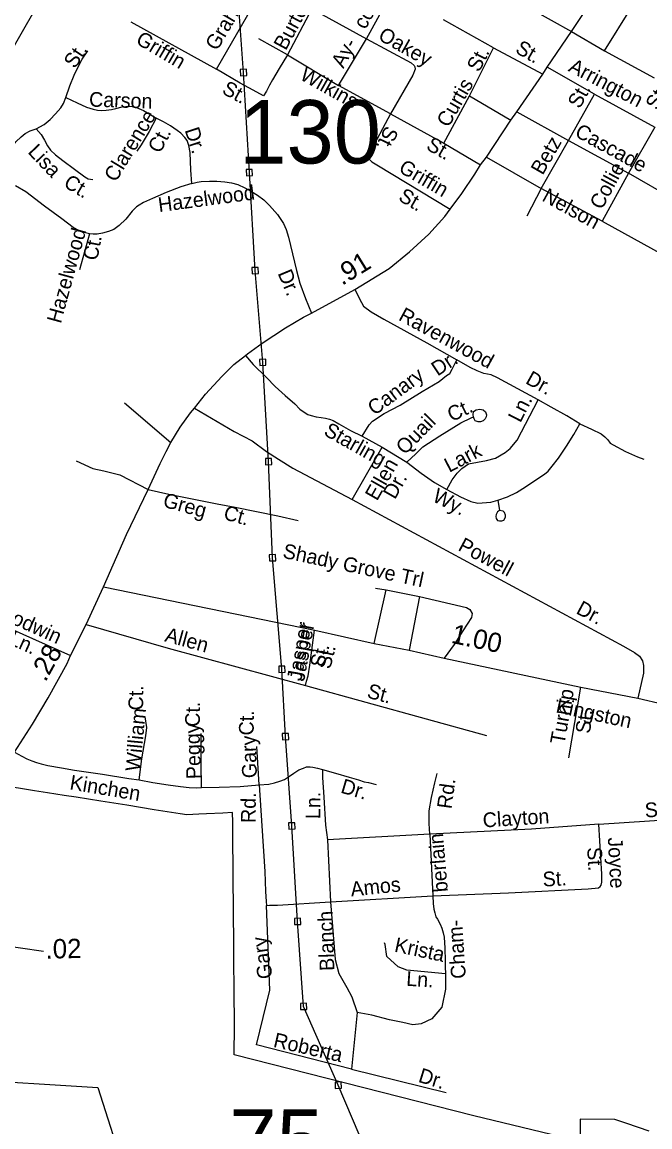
# Model space of a CAD drawing. Extents: x 2220236 to 2384410, y 720751 to 894131.
# Drawn here: x 2347089 to 2351147, y 787885 to 795027 of the extents above; entities that cross this region are included whole.
import ezdxf

# ---------------------------------------------------------------- set-up
doc = ezdxf.new("R2010")
doc.units = 0
doc.layers.add('Default', color=7, linetype='Continuous')

msp = doc.modelspace()

# ---------------------------------------------------------------- linework, layer by layer
at = {"layer": 'Default'}
for p, q in [((2348345, 794722.3), (2348672.5, 795290.8)), ((2349314.7, 794918.7), (2349482.9, 795228.7)), ((2348962.2, 795113.6), (2348803.6, 794815.9)), ((2348962.2, 795113.6), (2349314.7, 794918.7)), ((2350852.4, 794841.8), (2351026.8, 795122.5)), ((2347791.6, 795029.6), (2348345, 794722.3)), ((2350135.4, 794860.1), (2349813.2, 795040.9)), ((2350638.9, 794967), (2350852.4, 794841.8)), ((2348803.6, 794815.9), (2348619, 794918.3)), ((2349134, 794618), (2349314.7, 794918.7)), ((2348803.6, 794815.9), (2349134, 794618)), ((2349980.6, 794551), (2350135.4, 794860.1)), ((2350135.4, 794860.1), (2350455.1, 794690.5)), ((2350852.4, 794841.8), (2351174.6, 794667.3)), ((2350788, 794561.1), (2350483.5, 794735.6)), ((2349470.1, 794433.4), (2349134, 794618)), ((2349813.8, 794243.8), (2349980.6, 794551)), ((2349980.6, 794551), (2350248.4, 794394.2)), ((2350620.2, 794262.7), (2350788, 794561.1)), ((2350788, 794561.1), (2351179.6, 794348.7)), ((2350285.7, 794446.7), (2350620.2, 794262.7)), ((2349470.1, 794433.4), (2349813.8, 794243.8)), ((2351179.6, 794348.7), (2351008.7, 794049.5)), ((2349813.8, 794243.8), (2350052.6, 794104.7)), ((2350444.9, 793952.4), (2350620.2, 794262.7)), ((2350620.2, 794262.7), (2351008.7, 794049.5)), ((2350089.9, 794154.7), (2350444.9, 793952.4)), ((2351008.7, 794049.5), (2350839.1, 793740)), ((2351402, 793824), (2351008.7, 794049.5)), ((2350444.9, 793952.4), (2350350.2, 793772.8)), ((2350839.1, 793740), (2350444.9, 793952.4)), ((2350839.1, 793740), (2351233.3, 793522.5)), ((2347749.6, 792566.6), (2348050.2, 792308.6)), ((2349286.2, 792350.3), (2349416, 792279.7)), ((2349222.3, 791940.5), (2349416, 792279.7)), ((2349416, 792279.7), (2349574.7, 792181.4)), ((2350164.4, 791935.8), (2350174.4, 791869.2)), ((2349373.5, 791366.6), (2349441.5, 791356.5)), ((2349363.5, 791009.3), (2349441.5, 791356.5)), ((2349441.5, 791356.5), (2349658, 791313.4)), ((2349658, 791313.4), (2349590.8, 790966.2)), ((2346892.9, 791158.9), (2347400.6, 790933.2)), ((2348919.7, 790738.8), (2350090.6, 790415.7)), ((2350622.1, 790270.1), (2350699.7, 790728.7)), ((2350817.4, 789842.5), (2351395, 789879.5)), ((2349723.3, 789777.2), (2349062.2, 789740.2)), ((2349062.2, 789740.2), (2349081.1, 789340.5)), ((2349723.3, 789777.2), (2349743.4, 789378.8)), ((2349081.1, 789340.5), (2349743.4, 789378.8)), ((2346291.3, 789154.2), (2347226.6, 789021.6))]:
    msp.add_line(p, q, dxfattribs=at)
for points in [[(2347040.5, 794876.4), (2347217.8, 795189.8), (2347426.9, 795825.1), (2347811.1, 796497.7), (2347921.3, 796850.2), (2347925.7, 797258.1), (2347841.6, 797558.7), (2347542.2, 798180.9), (2347499.3, 798319.6), (2347389.1, 798559.3), (2347304, 798895.5), (2347242.5, 799319.2), (2347244.5, 799795.9), (2347292, 799992.7), (2347326.6, 800605.5), (2347310.4, 801247.3), (2347229.1, 801738.4), (2347190.2, 802242)], [(2349360.6, 787617.7), (2349132.2, 788154.8), (2348908.1, 788664.1), (2348869.5, 789213.3), (2348832.1, 789830.7), (2348791.1, 790408), (2348767.9, 790843.5), (2348707.3, 791564.5), (2348681.9, 792186.1), (2348644.1, 792827.5), (2348595.1, 793420.7), (2348557.5, 794054), (2348519.6, 794701.4), (2348483.4, 795216.7), (2348445.1, 795757.9), (2348415.6, 796367.4), (2348363.4, 797058.6), (2348322, 797681.9), (2348023.9, 798200.2), (2347737.8, 798710.5), (2347371.9, 799369.8), (2346969.9, 800062.7)], [(2347671.1, 796599.6), (2347984.9, 796505.8), (2348111.7, 796448.9), (2348149.6, 796427), (2348345.8, 796275.3), (2348444.4, 796206.2), (2348873.8, 795965.8), (2349982.5, 795334.3), (2350638.9, 794967)], [(2350638.9, 794967), (2350815.7, 795232.5)], [(2347613.8, 791376.7), (2347763.7, 791715.1), (2347904.3, 792005.1), (2347981.6, 792172.7), (2348020.6, 792252.1), (2348050.2, 792308.6), (2348110.7, 792408.2), (2348176.6, 792501), (2348202.2, 792532), (2348274.8, 792622.2), (2348379.7, 792736.6), (2348457.7, 792814.6), (2348532.2, 792872), (2348545.5, 792882.2), (2348640, 792951.7), (2348791.6, 793050.3), (2348907.9, 793118.6), (2348959.7, 793146.4), (2349239.5, 793298.7), (2349460.5, 793435), (2349593.2, 793542.5), (2349717.8, 793656), (2349820.1, 793769.7), (2349855.5, 793817.7), (2349930, 793920.1), (2350014.1, 794043.4), (2350052.6, 794104.7), (2350089.9, 794154.7), (2350248.4, 794394.2), (2350285.7, 794446.7), (2350455.1, 794690.5), (2350483.5, 794735.6), (2350638.9, 794967)], [(2349314.7, 794918.7), (2349603.4, 794764.1), (2349623.6, 794746.4), (2349628, 794737.2), (2349628.7, 794723.6), (2349613.6, 794684.4), (2349470.1, 794433.4)], [(2347371.5, 794539.6), (2347396.1, 794616.1), (2347425.2, 794684.4), (2347450.4, 794737.5), (2347477, 794786.8), (2347513.6, 794842.4)], [(2348803.6, 794815.9), (2348749.3, 794726.1), (2348707.6, 794654.1), (2348688.7, 794619.9), (2348668.4, 794580.7), (2348648.2, 794550.4), (2348582.5, 794587.1), (2348499.1, 794632.6), (2348345, 794722.3)], [(2348500.5, 794680.6), (2348540.4, 794682.2), (2348538.8, 794722.1), (2348498.9, 794720.5), (2348500.5, 794680.6)], [(2347178.8, 794338), (2347231.2, 794365.2), (2347269.1, 794396.8), (2347304.5, 794433.4), (2347338.6, 794472.6), (2347356.3, 794501.7), (2347371.5, 794539.6)], [(2347371.5, 794539.6), (2347444.7, 794504.2), (2347505.4, 794477.7), (2347548.4, 794463.8), (2347576.2, 794457.5), (2347600.2, 794456.2), (2347633, 794458.7), (2347667.1, 794461.3), (2347694.9, 794467.6), (2347735.4, 794479), (2347759.4, 794481.5), (2347782.1, 794482.8), (2347801.1, 794481.5), (2347821.3, 794477.7), (2347844, 794468.8), (2347874.3, 794454.9), (2347914.8, 794430.9), (2347955.2, 794406.9)], [(2347955.2, 794406.9), (2347909.7, 794319.7), (2347857.9, 794233.7), (2347830.1, 794192)], [(2348186.4, 793983.4), (2348180.1, 794069.3), (2348175, 794184.4), (2348166.2, 794229.9), (2348156.1, 794261.5), (2348139.7, 794280.5), (2348114.4, 794309.5), (2348090.4, 794327.2), (2348047.4, 794356.3), (2348001.9, 794381.6), (2347955.2, 794406.9)], [(2349470.1, 794433.4), (2349329.8, 794171.2), (2349325.9, 794159.2), (2349326, 794147.2), (2349348.4, 794123.3), (2349380.6, 794103.8), (2349855.5, 793817.7)], [(2346942.5, 794020.7), (2346970.3, 794096.5), (2347009.5, 794185), (2347025.9, 794222.9), (2347048.6, 794253.3), (2347081.5, 794286.2), (2347109.3, 794306.4), (2347140.9, 794324.1), (2347178.8, 794338)], [(2347178.8, 794338), (2347211.6, 794300.1), (2347233.1, 794264.7), (2347253.3, 794228), (2347272.3, 794200.2), (2347303.9, 794169.8), (2347351.9, 794131.9), (2347427.7, 794076.3), (2347493.4, 794027), (2347514.9, 794013.1), (2347545.2, 794009.3)], [(2348538.3, 794033.2), (2348578.3, 794034.9), (2348576.6, 794074.8), (2348536.7, 794073.2), (2348538.3, 794033.2)], [(2348186.4, 793983.4), (2348115.7, 793963.1), (2348020.9, 793925.2), (2347931.2, 793886), (2347874.3, 793860.7), (2347845.3, 793844.3), (2347828.8, 793832.9), (2347799.8, 793803.8), (2347758.1, 793753.3), (2347716.4, 793711.5), (2347681, 793686.2), (2347646.9, 793673.6), (2347607.7, 793662.2), (2347574.9, 793657.2), (2347548.4, 793657.2), (2347524.3, 793658.4), (2347490.2, 793666), (2347458.6, 793677.4), (2347418.2, 793700.2), (2347346.2, 793754.5), (2347233.7, 793836.7), (2347113.1, 793929.6), (2347046.1, 793967.6)], [(2348186.4, 793983.4), (2348220.5, 793992.2), (2348247.1, 793997.3), (2348298.9, 793999.8), (2348348.1, 793999.8), (2348399.9, 793994.7), (2348442.9, 793988.4), (2348483.3, 793977), (2348528.8, 793955.5), (2348571.8, 793931.5), (2348611, 793907.5), (2348650.1, 793878.4), (2348688, 793840.5), (2348738.6, 793782.3), (2348777.7, 793724.2), (2348795.4, 793686.2), (2348810.6, 793635.7), (2348861.8, 793421.4), (2348884.5, 793339.2), (2348919.9, 793240.6), (2348959.7, 793146.4)], [(2347524.7, 793658.4), (2347459.7, 793425.1)], [(2348576, 793399.9), (2348615.9, 793401.5), (2348614.3, 793441.5), (2348574.3, 793439.9), (2348576, 793399.9)], [(2349239.5, 793298.7), (2349282.5, 793215.3), (2349296.4, 793190), (2349344.4, 793153.3), (2349427.2, 793107.2), (2349705.1, 792953), (2349897.8, 792843.6)], [(2348532.2, 792872), (2348582.8, 792814.6), (2348667.5, 792729.8), (2348725.3, 792672), (2348789.9, 792612.7), (2348851.8, 792560.3), (2348884, 792523.9), (2348905.6, 792509.1), (2348935.2, 792490.3), (2348958, 792483.5), (2348990.3, 792475.5), (2349021.2, 792471.4), (2349049.5, 792466.1), (2349075, 792460.7), (2349099.2, 792452.6), (2349136.9, 792429.7), (2349212.2, 792386.7), (2349286.2, 792350.3)], [(2348625, 792806.7), (2348664.9, 792808.3), (2348663.3, 792848.2), (2348623.4, 792846.6), (2348625, 792806.7)], [(2349286.2, 792350.3), (2349332.6, 792423.7), (2349352.7, 792446.5), (2349428.1, 792496.3), (2349533.2, 792550.2), (2349674, 792639.8), (2349785.3, 792703.2), (2349832.8, 792741.8), (2349852.6, 792756), (2349868.8, 792782.9), (2349897.8, 792843.6)], [(2350424.7, 792584.4), (2350161.3, 792727.9), (2350119.6, 792746.9), (2350072.8, 792755.7), (2350029.9, 792773.4), (2349985.6, 792793.7), (2349897.8, 792843.6)], [(2349834.6, 792005.4), (2349867.5, 792067.3), (2349901.6, 792111.6), (2349931.9, 792141.9), (2349973.6, 792172.3), (2350089.9, 792193.7), (2350149.3, 792208.9), (2350211.2, 792244.3), (2350242.8, 792269.6), (2350289.6, 792323.4), (2350424.7, 792584.4)], [(2350694.5, 792430.8), (2350610.4, 792480.7), (2350508.1, 792537.6), (2350424.7, 792584.4)], [(2348202.2, 792532), (2348460.4, 792381.3), (2348576.2, 792320.7), (2348669, 792251.8), (2348745.6, 792200.7), (2348838.3, 792143.9), (2349222.3, 791940.5)], [(2350005.7, 792475.5), (2350003.6, 792487.5), (2350007.3, 792509.4), (2350023.1, 792519.7), (2350047.2, 792524), (2350069.1, 792520.1), (2350083.4, 792508.3), (2350089.6, 792488.6), (2350087.8, 792474.5), (2350081.9, 792462.4), (2350068, 792450.3), (2350052.1, 792442), (2350036.1, 792442), (2350018, 792449.6), (2350009.9, 792461.5), (2350005.7, 792475.5)], [(2349574.7, 792181.4), (2349632.9, 792235.6), (2349678.4, 792282), (2349789.4, 792353.4), (2349924.4, 792436.9), (2349991.9, 792469.7), (2350005.7, 792475.5)], [(2350164.4, 791935.8), (2350227, 791958), (2350285.1, 791985.8), (2350343.2, 792023.7), (2350403.8, 792064.2), (2350465.8, 792104.6), (2350489.8, 792124.8), (2350515, 792156.4), (2350555.5, 792208.3), (2350607.3, 792285.4), (2350655.3, 792361.3), (2350694.5, 792430.8)], [(2350694.5, 792430.8), (2350769, 792395.4), (2350830.9, 792365.1), (2350856.2, 792346.1), (2350873.9, 792327.1), (2350889, 792305.6), (2350909.2, 792294.3), (2350988.8, 792251.3), (2351065.9, 792215.9), (2351108.2, 792201.3)], [(2347438.2, 792191.2), (2347546.7, 792140.4), (2347616.9, 792127.2), (2347721.2, 792100.5), (2347904.3, 792005.1)], [(2348662.8, 792165.3), (2348702.7, 792167), (2348701.1, 792206.9), (2348661.1, 792205.3), (2348662.8, 792165.3)], [(2349574.7, 792181.4), (2349668.8, 792111.4), (2349754.9, 792050.9), (2349834.6, 792005.4)], [(2347904.3, 792005.1), (2348036.1, 791975.5), (2348349.4, 791913.6), (2348466.4, 791892.1), (2348740.8, 791834.2), (2348874, 791806)], [(2349222.3, 791940.5), (2350975.4, 790992.4), (2351048, 790952.1), (2351078.9, 790927.8), (2351099.1, 790898.2), (2351105.8, 790867.3), (2351104.5, 790818.8), (2351068.2, 790656)], [(2349834.6, 792005.4), (2349921.8, 791958.6), (2349988.8, 791927), (2350034.3, 791918.1), (2350117.7, 791924.4), (2350164.4, 791935.8)], [(2350174.4, 791869.2), (2350161.2, 791862), (2350154, 791844.2), (2350150, 791831.7), (2350152.7, 791818.6), (2350161.2, 791806.1), (2350175, 791802.8), (2350190.2, 791802.1), (2350203.3, 791808.1), (2350213.2, 791825.8), (2350212.5, 791840.3), (2350207.3, 791856.1), (2350198.7, 791864.6), (2350174.4, 791869.2)], [(2348688.1, 791543.7), (2348728.1, 791545.3), (2348726.5, 791585.3), (2348686.5, 791583.7), (2348688.1, 791543.7)], [(2346389.9, 789400.7), (2346777.2, 789932.6), (2347039.5, 790308.1), (2347155.8, 790487.8), (2347257.4, 790659.3), (2347379.8, 790881.4), (2347400.6, 790933.2), (2347502.1, 791133.1), (2347613.8, 791376.7)], [(2347613.8, 791376.7), (2348981.6, 791095.4), (2349363.5, 791009.3), (2349590.8, 790966.2), (2349816.1, 790915.7), (2350699.7, 790728.7), (2351068.2, 790656), (2351233.6, 790617), (2351339.9, 790612.9), (2351485.1, 790617), (2351691.9, 790626.1), (2353000.4, 790646)], [(2349658, 791313.4), (2349960.8, 791241.7), (2349982.9, 791230), (2349997.1, 791204.2), (2349993.6, 791178.2), (2349937.1, 791092), (2349880.6, 791004.5), (2349816.1, 790915.7)], [(2347502.1, 791133.1), (2348032, 790979.6), (2348919.7, 790738.8)], [(2348919.7, 790738.8), (2348927.8, 790767), (2348937.2, 790800.7), (2348949.3, 790870.6), (2348977.8, 791096.2)], [(2348748.8, 790822.7), (2348788.7, 790824.3), (2348787.1, 790864.3), (2348747.1, 790862.6), (2348748.8, 790822.7)], [(2347845.8, 790128.4), (2347863.3, 790264.4), (2347888.8, 790413.7), (2347895.5, 790467.6), (2347883.5, 790535.2)], [(2348247.9, 790080), (2348246.6, 790238.8), (2348245.1, 790428.9)], [(2348771.9, 790387.3), (2348811.9, 790388.9), (2348810.3, 790428.8), (2348770.3, 790427.2), (2348771.9, 790387.3)], [(2347039.5, 790308.1), (2347085.9, 790281.9), (2347119.5, 790264.4), (2347151.8, 790250.9), (2347181.4, 790241.5), (2347212.3, 790232.1), (2347255.3, 790221.3), (2347344.1, 790206.5), (2347427.5, 790191.7), (2347607.7, 790164.8), (2347778.5, 790136.5), (2347845.8, 790128.4)], [(2348621.8, 790096.1), (2348612.4, 790238.8), (2348605.3, 790343.3)], [(2348621.8, 790096.1), (2348684.3, 790100.9), (2348720.6, 790108.9), (2348754.3, 790119.7), (2348785.2, 790131.8), (2348810.7, 790148), (2348844.4, 790170.8), (2348878, 790192.4), (2348907.6, 790204.5), (2348926.4, 790212.5), (2348935.8, 790212.5), (2348950.6, 790212.5), (2348968.1, 790211.2), (2348999, 790204.5), (2349030, 790195.1)], [(2349030, 790195.1), (2349114.7, 790170.8), (2349202.1, 790145.3), (2349264, 790129.1), (2349298.9, 790115.7), (2349327.2, 790110.3), (2349378.3, 790098.2)], [(2349030, 790195.1), (2349030, 790142.6), (2349038, 790016.1), (2349050.1, 789835.7), (2349062.2, 789740.2)], [(2349723.3, 789777.2), (2349719.2, 789845.8), (2349720.6, 789927.9), (2349734, 790015.4), (2349756.9, 790108.3), (2349771.7, 790168.8)], [(2351143, 787856.8), (2350996.8, 787905.8), (2350919.5, 787931.8), (2350696.8, 787934.8), (2350696.8, 787791.5), (2350009.5, 787957.1), (2348458.8, 788349.9), (2348459, 788360.6), (2348461.8, 788527.2), (2348460.8, 788617.5), (2348460.2, 788692.8), (2348459.5, 788759.9), (2348459, 788829.9), (2348458.2, 788902.5), (2348457.8, 788977.6), (2348457, 789057.6), (2348456.2, 789132.7), (2348455.8, 789212.8), (2348455, 789287.8), (2348454.5, 789346.9), (2348453.5, 789439.5), (2348452.8, 789522.6), (2348452, 789605.8), (2348451.2, 789688.8), (2348450.5, 789771.9), (2348449.8, 789855.1), (2348449, 789916.9), (2348385.2, 789913.7), (2348280.5, 789908.4), (2348230.5, 789905.9), (2348154.2, 789902), (2348110.5, 789908.9), (2348026.5, 789922.2), (2347942.5, 789935.6), (2347853.5, 789949.7), (2347764.8, 789963.8), (2347680.8, 789977.1), (2347596.8, 789990.4), (2347517.8, 790002.9), (2347438.8, 790015.5), (2347359.8, 790028), (2347253.2, 790044.9), (2347169.2, 790058.2), (2346944.5, 790093.9)], [(2351143, 787856.8), (2350996.8, 787905.8), (2350919.5, 787931.8), (2350696.8, 787934.8), (2350696.8, 787791.5), (2350009.5, 787957.1), (2348458.8, 788349.9), (2348459, 788360.6), (2348461.8, 788527.2), (2348460.8, 788617.5), (2348460.2, 788692.8), (2348459.5, 788759.9), (2348459, 788829.9), (2348458.2, 788902.5), (2348457.8, 788977.6), (2348457, 789057.6), (2348456.2, 789132.7), (2348455.8, 789212.8), (2348455, 789287.8), (2348454.5, 789346.9), (2348453.5, 789439.5), (2348452.8, 789522.6), (2348452, 789605.8), (2348451.2, 789688.8), (2348450.5, 789771.9), (2348449.8, 789855.1), (2348449, 789916.9), (2348385.2, 789913.7), (2348280.5, 789908.4), (2348230.5, 789905.9), (2348154.2, 789902), (2348110.5, 789908.9), (2348026.5, 789922.2), (2347942.5, 789935.6), (2347853.5, 789949.7), (2347764.8, 789963.8), (2347680.8, 789977.1), (2347596.8, 789990.4), (2347517.8, 790002.9), (2347438.8, 790015.5), (2347359.8, 790028), (2347253.2, 790044.9), (2347169.2, 790058.2), (2346944.5, 790093.9)], [(2347845.8, 790128.4), (2347934.5, 790110.9), (2348032.7, 790096.1), (2348112.1, 790085.4), (2348168.5, 790078.6), (2348214.3, 790077.3), (2348247.9, 790080)], [(2348247.9, 790080), (2348362.2, 790081.3), (2348498.1, 790085.4), (2348621.8, 790096.1)], [(2348621.8, 790096.1), (2348637.9, 789831), (2348656.8, 789535), (2348662.1, 789405.8), (2348666.2, 789342.5), (2348669.2, 789315.8)], [(2348812.9, 789809.9), (2348852.9, 789811.5), (2348851.2, 789851.5), (2348811.3, 789849.8), (2348812.9, 789809.9)], [(2350817.4, 789842.5), (2350381.6, 789810.2), (2349723.3, 789777.2)], [(2349743.4, 789378.8), (2350231.7, 789399), (2350746.8, 789424.6), (2350814, 789431.3), (2350824.8, 789439.4), (2350831.5, 789447.5), (2350836.9, 789466.3), (2350836.9, 789518.8), (2350817.4, 789842.5)], [(2349743.4, 789378.8), (2349746.1, 789329.1), (2349750.2, 789291.4), (2349755.5, 789268.5), (2349762.9, 789243.6), (2349774.4, 789226.8), (2349790.5, 789195.8), (2349801.3, 789168.9), (2349810.7, 789139.3), (2349816.1, 789111), (2349820.1, 789041.1), (2349822.8, 788957.6), (2349825.5, 788835.2), (2349825.5, 788770.6)], [(2349217.7, 788257.2), (2348603.8, 788416.2), (2348689.9, 788769.2), (2348669.2, 789315.8)], [(2348669.2, 789315.8), (2348687.1, 789317.6), (2348706.5, 789318.3), (2348738.8, 789318.3), (2349081.1, 789340.5)], [(2349081.7, 789340.5), (2349111.2, 788967.8), (2349137, 788876.9), (2349188.1, 788787), (2349220.4, 788726.1), (2349253.4, 788625.4), (2349217.7, 788257.2)], [(2348850.3, 789192.6), (2348890.3, 789194.2), (2348888.6, 789234.1), (2348848.7, 789232.5), (2348850.3, 789192.6)], [(2349825.5, 788875.5), (2349575.9, 788898.5), (2349519.4, 788920), (2349446.6, 788987.4), (2349434.8, 789063.3), (2349431, 789074.9)], [(2349826.4, 788775.5), (2349802.1, 788658.7), (2349737.5, 788583.3), (2349667.5, 788550.9), (2349613.6, 788545.5), (2349549, 788559), (2349462.8, 788577.9), (2349349.7, 788607.5), (2349253.4, 788625.4)], [(2348888.9, 788643.3), (2348928.9, 788644.9), (2348927.3, 788684.9), (2348887.3, 788683.3), (2348888.9, 788643.3)], [(2349217.7, 788257.2), (2349829, 788106.4)], [(2346668.2, 787578.6), (2346465.5, 788201.5), (2346677, 788194.9), (2347579.2, 788138.8), (2347756, 787579)], [(2346668.2, 787578.6), (2346465.5, 788201.5), (2346677, 788194.9), (2347579.2, 788138.8), (2347756, 787579)], [(2349113, 788134), (2349153, 788135.7), (2349151.3, 788175.6), (2349111.4, 788174), (2349113, 788134)]]:
    msp.add_lwpolyline(points, dxfattribs=at)

# ---------------------------------------------------------------- texts
for s, height, rotation, p in [('Graham', 95, 59.54033, (2348348.6, 794836.4)), ('cock', 95, 61.51677, (2349307.9, 794974.9)), ('Burton', 95, 61.66263, (2348792.9, 794838.9)), ('Griffin', 95, 329.54327, (2347817.1, 794892.4)), ('Oakey', 95, 330.64636, (2349383.6, 794917.6)), ('Ay-', 95, 61.51677, (2349165.1, 794723.3)), ('St.', 95, 330.46779, (2350270.3, 794832.9)), ('St.', 95, 55.93772, (2347429.6, 794721.4)), ('St.', 95, 62.65849, (2350042.4, 794698.7)), ('Wilkins', 95, 330.67426, (2348877.6, 794660.6)), ('Arrington', 95, 332.32213, (2350613.9, 794713.2)), ('Curtis', 95, 60.27168, (2349844.8, 794340.6)), ('St.', 95, 331.67379, (2348374.2, 794569.4)), ('St.', 95, 61.10479, (2350692.7, 794462)), ('St.', 95, 60.87699, (2351195.7, 794451.6)), ('Carson', 95, 358.16591, (2347520.3, 794481.1)), ('Clarence', 95, 58.71336, (2347693.6, 793987.3)), ('Cascade', 95, 331.24262, (2350654.6, 794292.7)), ('Ct.', 95, 62.05395, (2347979.9, 794172.7)), ('Dr.', 95, 287.89564, (2348138.8, 794329.7)), ('St.', 95, 243.96689, (2349440.1, 794362.5)), ('Lisa', 95, 313.59079, (2347120.6, 794184)), ('St.', 95, 330.46779, (2349694.1, 794208.3)), ('Betz', 95, 60.14456, (2350453.4, 794032.9)), ('Griffin', 95, 329.79514, (2349515.9, 794063)), ('Collie', 95, 61.65424, (2350835.8, 793808.8)), ('Ct.', 95, 329.54327, (2347350.5, 793966.6)), ('Hazelwood', 95, 7.57091, (2347974.1, 793798.2)), ('St.', 95, 329.79514, (2349514.5, 793878)), ('Nelson', 95, 331.29149, (2350443.2, 793875.4)), ('Hazelwood', 95, 74.75129, (2347338.7, 793074.2)), ('Ct.', 95, 78.95187, (2347573.9, 793481.4)), ('.91', 125, 31.66375, (2349156.7, 793321.1)), ('Dr.', 95, 292.69626, (2348739.1, 793403.9)), ('Ravenwood', 95, 331.40171, (2349515.5, 793104.5)), ('Dr.', 95, 33.36901, (2349774.1, 792735.1)), ('Canary', 95, 36.59588, (2349366.8, 792480.5)), ('Dr.', 95, 331.01977, (2350336.6, 792694.6)), ('Ln.', 95, 62.63758, (2350309.1, 792432.5)), ('Ct.', 95, 25.91533, (2349865.9, 792440.7)), ('Quail', 95, 45.5584, (2349562.5, 792225)), ('Starling', 95, 330.59009, (2349032, 792361.6)), ('Lark', 95, 27.53152, (2349849.2, 792112.9)), ('Ellen', 95, 60.32368, (2349382.4, 791927)), ('Dr.', 95, 60.32368, (2349498.3, 791936.5)), ('Wy.', 95, 333.10286, (2349734.1, 791933.4)), ('Greg', 95, 344.61623, (2347993.2, 791895.5)), ('Ct.', 95, 344.61623, (2348384.7, 791814.6)), ('Shady Grove Trl', 95, 348.01832, (2348768.3, 791564.8)), ('Powell', 95, 331.84768, (2349900.5, 791616)), ('Godwin', 95, 335.8061, (2346924, 791180.9)), ('Dr.', 95, 331.84768, (2350663.4, 791207.7)), ('Jasper', 95, 79.93187, (2348893.1, 790763.9)), ('Ln.', 95, 335.8061, (2346995.3, 791008.9)), ('Allen', 95, 344.61623, (2348005.7, 791025.1)), ('Jasper', 95, 79.93187, (2348911.7, 790760.4)), ('1.00', 125, 347.82207, (2349856.6, 791015.4)), ('.28', 125, 61.13802, (2347239.6, 790756.6)), ('St.', 95, 75.78403, (2349039.2, 790846.6)), ('St.', 95, 75.78403, (2349079.9, 790839.6)), ('Ct.', 95, 89.35668, (2347870.5, 790576.5)), ('St.', 95, 344.59605, (2349312.2, 790661.8)), ('Turnip', 95, 79.94963, (2350594, 790353.1)), ('Kingston', 95, 347.82207, (2350533.8, 790565.4)), ('William', 95, 84.49165, (2347850.6, 790180.5)), ('Ct.', 95, 89.35668, (2348237.2, 790470.8)), ('Ct.', 95, 89.35668, (2348585.1, 790414.8)), ('St.', 95, 83.82626, (2350760.1, 790424.4)), ('Peggy', 95, 91.84763, (2348246.3, 790134.5)), ('Gary', 95, 91.84763, (2348606.7, 790140.7)), ('Kinchen', 95, 350.41211, (2347392, 790067.8)), ('Dr.', 95, 343.5616, (2349142.3, 790046.9)), ('Rd.', 95, 82.24483, (2349864, 789936.8)), ('Rd.', 95, 89.35668, (2348597.6, 789849.1)), ('Ln.', 95, 89.35668, (2349015.5, 789874.5)), ('St.', 95, 3.12809, (2351115.9, 789885.1)), ('Clayton', 95, 3.70223, (2350069.1, 789820.3)), ('berlain', 95, 94.87539, (2349841.5, 789405.8)), ('Joyce', 95, 272.89343, (2350874.6, 789755.1)), ('St.', 95, 272.89343, (2350741, 789691.5)), ('St.', 95, 3.12809, (2350456, 789438.3)), ('Amos', 95, 5.86597, (2349216.2, 789374.4)), ('Blanch', 95, 91.84763, (2349107.5, 788894.5)), ('Cham-', 95, 93.86947, (2349957.6, 788845.5)), ('.02', 125, 0.92904, (2347241.1, 788973)), ('Gary', 95, 98.56077, (2348708.2, 788848.3)), ('Krista', 95, 348.05542, (2349490.4, 789018.6)), ('Ln.', 95, 356.21857, (2349569.5, 788797.7)), ('Roberta', 95, 347.18303, (2348707.5, 788403)), ('Dr.', 95, 342.92844, (2349644.1, 788177.3))]:
    msp.add_text(s, height=height, rotation=rotation, dxfattribs=at).set_placement(p)
for s, p in [('130', (2348492.8, 794112.9)), ('75', (2348428.4, 787589.2))]:
    msp.add_text(s, height=410.1, dxfattribs=at).set_placement(p)

doc.saveas('drawing.dxf')
